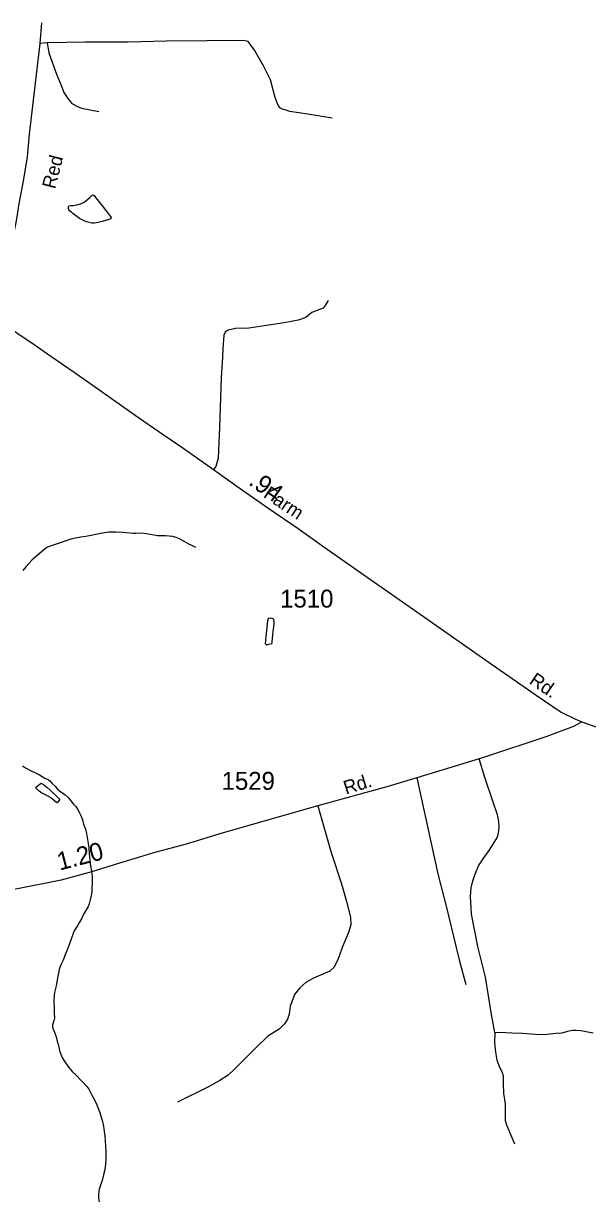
# Model space of a CAD drawing. Extents: x 2220236 to 2384410, y 720751 to 894131.
# Drawn here: x 2336390 to 2340319, y 845750 to 853962 of the extents above; entities that cross this region are included whole.
import ezdxf

# ---------------------------------------------------------------- set-up
doc = ezdxf.new("R2010")
doc.units = 0
doc.layers.add('Default', color=7, linetype='Continuous')

msp = doc.modelspace()

# ---------------------------------------------------------------- linework, layer by layer
at = {"layer": 'Default'}
msp.add_line((2336553.2, 853826.5), (2336503.2, 853821.9), dxfattribs=at)
for points in [[(2336515.4, 853967.9), (2336503.2, 853821.9), (2336429, 853191.2), (2336414.8, 853033.1), (2336388.6, 852876.8), (2336355.9, 852704.7), (2336337.7, 852587), (2336315.7, 852473.2), (2336273.8, 852256.9), (2336246, 852103.2), (2336225.2, 851999.1), (2336200, 851899.7)], [(2338541, 853302.5), (2338370.5, 853330.4), (2338246.3, 853348.9), (2338212.2, 853360.5), (2338198.2, 853362.4), (2338180.2, 853372), (2338164, 853390), (2338143.3, 853445.8), (2338111.9, 853569.3), (2338062.7, 853666.6), (2337999.4, 853775.8), (2337954.6, 853837.2), (2337922.6, 853842.9), (2337666.7, 853841.9), (2337386.7, 853838.4), (2337116.9, 853831.2), (2336821, 853831.7), (2336553.2, 853826.5)], [(2336553.2, 853826.5), (2336566.1, 853756.6), (2336619.7, 853609.4), (2336654.8, 853525.8), (2336671.3, 853480), (2336697.7, 853440.3), (2336726.2, 853404.6), (2336766.5, 853383.1), (2336792.6, 853371.5), (2336914.7, 853348.9)], [(2336940.7, 852688.8), (2337001.8, 852607.6), (2336995.9, 852599.8), (2336976.1, 852593.4), (2336938.2, 852581), (2336910.3, 852574.3), (2336882.2, 852570.5), (2336864.8, 852570.8), (2336846.3, 852574), (2336828, 852579.8), (2336811.9, 852587.3), (2336779.8, 852603.4), (2336751.7, 852622.6), (2336733.4, 852636.7), (2336723.2, 852646.1), (2336712, 852654.8), (2336705.1, 852664.4), (2336703.2, 852669.9), (2336702.9, 852678.1), (2336702.9, 852686.3), (2336707.9, 852691.4), (2336718.9, 852694.5), (2336738.6, 852694.3), (2336760.9, 852696.9), (2336786.8, 852705.5), (2336806.4, 852713.5), (2336822.5, 852723.3), (2336838.3, 852737.8), (2336852.2, 852749.8), (2336863.9, 852761.8), (2336868, 852766.2), (2336873.8, 852768.1), (2336881.8, 852764.2), (2336892.3, 852748.2), (2336912.3, 852724.4), (2336940.7, 852688.8)], [(2338513.7, 852032.2), (2338491.9, 851997), (2338476.8, 851976.8), (2338448.3, 851966.8), (2338398, 851946.6), (2338356.1, 851913.1), (2338304.2, 851893), (2338207, 851874.5), (2337958.9, 851839.3), (2337866.8, 851836), (2337816.5, 851824.2), (2337794.7, 851810.8), (2337786.3, 851789), (2337777.9, 851696.8), (2337776.3, 851636.4), (2337767.9, 851492.2), (2337755.3, 851145), (2337746.9, 850932.1), (2337730.2, 850875), (2337713.4, 850853.2)], [(2336200, 851899.7), (2336267.1, 851859.4), (2336349.2, 851800.7), (2336463.2, 851723.6), (2336578.8, 851643.1), (2336743, 851530.7), (2336976.8, 851366.4), (2337168.7, 851232.2), (2337354.8, 851101.4), (2337499.7, 851004.2), (2337713.4, 850853.2), (2337875.1, 850737.5), (2338091.3, 850586.6), (2338304.2, 850442.4), (2338481.8, 850313.2), (2338830.4, 850070.1), (2339085.2, 849894), (2339656.7, 849491.5), (2339961.7, 849280.2), (2340136, 849161.1), (2340231.5, 849115.8), (2340280.1, 849094)], [(2337591.4, 850310.2), (2337561.4, 850322.1), (2337545.3, 850329.6), (2337513, 850348), (2337476.7, 850369.5), (2337453.4, 850378.4), (2337430.5, 850385), (2337405.7, 850388.9), (2337378.4, 850390.1), (2337346.6, 850389.8), (2337322.6, 850389.4), (2337298.4, 850395), (2337246.2, 850404.4), (2337214.2, 850408), (2337174.2, 850407.3), (2337152.9, 850407.1), (2337132.4, 850408.9), (2337082.3, 850414.1), (2337032, 850416.3), (2336984.2, 850415), (2336940.4, 850409.3), (2336904.2, 850402.9), (2336860.3, 850393.5), (2336824.5, 850385.5), (2336788.6, 850380.7), (2336752.8, 850374.3), (2336718.6, 850366.4), (2336666.8, 850349.5), (2336617.3, 850332.7), (2336589.1, 850322.7), (2336557.5, 850310.6), (2336543, 850302.7), (2336511.9, 850277.5), (2336482.1, 850251.7), (2336450.4, 850223.5), (2336427.8, 850199.6), (2336406.2, 850174.1), (2336385.2, 850148.6)], [(2338082.5, 849730.6), (2338073.7, 849640.6), (2338077.6, 849634.2), (2338085.6, 849630.6), (2338099.5, 849634.5), (2338119.7, 849639.2), (2338123.4, 849645.3), (2338123.4, 849652.5), (2338128.4, 849723.3), (2338134.2, 849757.3), (2338135.9, 849781), (2338135.6, 849797.4), (2338133.8, 849808.2), (2338129.3, 849812.9), (2338121.4, 849814.9), (2338109.5, 849817), (2338093.5, 849814.7), (2338089.5, 849798.8), (2338082.5, 849730.6)], [(2340280.1, 849094), (2340221.5, 849062.2), (2340035.4, 848991.7), (2339602.1, 848848.5), (2339564.2, 848836.7), (2339315.2, 848759.1), (2339130.4, 848703.3), (2338922.6, 848641.2), (2338709.8, 848582.5), (2338441.6, 848508.8), (2337780.4, 848320.9), (2337524, 848241.9), (2337303.6, 848183.4), (2337058.1, 848109.6), (2336872.1, 848050.9), (2336652.5, 847990.6), (2336313.2, 847923.5)], [(2340280.1, 849094), (2340385.7, 849057.1)], [(2339675.1, 846929), (2339650, 847054.8), (2339608.1, 847313), (2339556.1, 847527.7), (2339512.5, 847754.1), (2339504.2, 847876.5), (2339509.2, 847936.9), (2339520.9, 847985.5), (2339539.4, 848039.2), (2339559.5, 848091.2), (2339593, 848138.1), (2339639.9, 848203.5), (2339670.1, 848252.2), (2339691.9, 848290.7), (2339700.3, 848320.9), (2339703.6, 848354.5), (2339701.9, 848399.7), (2339691.9, 848445), (2339658.4, 848547.3), (2339604.7, 848705), (2339564.2, 848836.7)], [(2336381.5, 848786.3), (2336404, 848774.1), (2336438, 848754.8), (2336472.4, 848739.1), (2336500.6, 848723.9), (2336538.6, 848701.5), (2336562.8, 848688.7), (2336571.9, 848681.5), (2336589, 848664.2), (2336609.5, 848644.6), (2336625.8, 848624.6), (2336641.7, 848611.5), (2336661.9, 848599.2), (2336680.2, 848585.8), (2336702.4, 848563.8), (2336718.7, 848544.1), (2336739, 848520.3), (2336753.2, 848502.8), (2336765.4, 848484.3), (2336777.7, 848465.1), (2336789.2, 848441), (2336800.3, 848409.6), (2336808.7, 848381), (2336821, 848345.4), (2336827.5, 848315.5), (2336832.2, 848288.4), (2336838, 848259.1), (2336844.6, 848217.7), (2336847.1, 848173.5), (2336848.3, 848152.2), (2336851.4, 848124.5), (2336856.1, 848090.2), (2336862.5, 848051.7), (2336867, 848015.8), (2336867.7, 847965.9), (2336865.9, 847929.8), (2336864.8, 847909), (2336861.6, 847882.6), (2336854.9, 847853.8), (2336847.2, 847825.6), (2336840.4, 847807.3), (2336833.7, 847793.9), (2336812.2, 847759.2), (2336806, 847748.4), (2336792.7, 847720.6), (2336780.6, 847696.5), (2336768.9, 847676.3), (2336743.6, 847636.6), (2336736.2, 847619.2), (2336724.1, 847585.9), (2336710.6, 847545.9), (2336695, 847509.9), (2336681.6, 847477.5), (2336666, 847433.2), (2336654.2, 847409.1), (2336644.5, 847387.3), (2336638.8, 847367.4), (2336633, 847340.9), (2336629.2, 847321.1), (2336618.2, 847253.3), (2336604.7, 847206.8), (2336602.8, 847188.7), (2336601.4, 847142.7), (2336602.1, 847100.7), (2336602.3, 847064.6), (2336604.7, 847028.6), (2336600.9, 847008.8), (2336597.2, 846996.5), (2336591.3, 846980.5), (2336591.5, 846966.7), (2336593.5, 846956.9), (2336606.1, 846930.2), (2336616.3, 846898.8), (2336624.7, 846868.6), (2336630.9, 846845.2), (2336635.7, 846825.7), (2336641.3, 846801.3), (2336649.8, 846777.1), (2336662.1, 846749.7), (2336672.4, 846731), (2336692.7, 846700), (2336704.8, 846684.1)], [(2336475.6, 848637.5), (2336513.1, 848666), (2336529.3, 848656.1), (2336551.4, 848638), (2336571.8, 848620.1), (2336607.9, 848587.1), (2336640.4, 848555.7), (2336642.5, 848551.5), (2336624.8, 848528.8), (2336618.8, 848530.8), (2336606.1, 848543.4), (2336592.5, 848554.3), (2336578.7, 848563), (2336562.6, 848572.8), (2336542.1, 848584.5), (2336517.9, 848597.2), (2336498.3, 848610.6), (2336481.6, 848626.9), (2336475.6, 848637.5)], [(2339130.4, 848703.3), (2339276.2, 848034.2), (2339336.6, 847799.4), (2339402.8, 847531.1), (2339427.2, 847424.9), (2339473.1, 847263.5)], [(2338441.6, 848508.8), (2338533, 848183.4), (2338605, 847963.7), (2338641.9, 847834.6), (2338667.9, 847730.6), (2338671.2, 847678.6), (2338654.5, 847625), (2338610.9, 847521), (2338589.1, 847460.6), (2338575.7, 847425.4), (2338552.2, 847381.8), (2338523.7, 847355), (2338411.4, 847308), (2338357.8, 847276.1), (2338314.2, 847239.3), (2338277.4, 847194), (2338258.9, 847142), (2338248.9, 847111.8), (2338240.5, 847056.5), (2338228.8, 847021.2), (2338208.7, 846989.4), (2338171.8, 846950.8), (2338091.3, 846902.2), (2338009.2, 846821.7), (2337858.4, 846669.1), (2337814.8, 846630.5), (2337757.8, 846593.6), (2337679.1, 846548.3), (2337462.9, 846442.7)], [(2339675.1, 846929), (2339671.8, 846856.9), (2339678.5, 846791.5), (2339688.5, 846734.5), (2339707, 846685.8), (2339720.4, 846660.7), (2339727.1, 846642.2), (2339732.1, 846622.1), (2339732.1, 846571.8), (2339735.4, 846503), (2339742.2, 846461.1), (2339747.2, 846429.2), (2339745.5, 846350.4), (2339745.5, 846315.2), (2339755.6, 846285), (2339785.7, 846212.9), (2339810.9, 846150.9)], [(2340358.9, 846924), (2340273.4, 846940.7), (2340239.9, 846942.4), (2340216.4, 846942.4), (2340179.6, 846935.7), (2340141, 846924), (2340102.5, 846920.6), (2340017, 846912.2), (2339958.4, 846913.9), (2339866.2, 846922.3), (2339792.4, 846924), (2339750.5, 846925.6), (2339675.1, 846929)], [(2336704.8, 846684.1), (2336729.3, 846656.2), (2336755.6, 846630.4), (2336788.5, 846595.6), (2336812.4, 846572.7), (2336830.7, 846551.4), (2336844.5, 846533.9), (2336854.9, 846513.7), (2336865.3, 846492.1), (2336877.7, 846469.6), (2336889.6, 846450.4), (2336900.2, 846424.6), (2336910.5, 846398.8), (2336920.8, 846370.3), (2336931.3, 846338.9), (2336939.4, 846308.7), (2336946.1, 846274.5), (2336952.5, 846237), (2336956.6, 846208.7), (2336959, 846174.9), (2336961.7, 846133.4), (2336964.1, 846099), (2336964.3, 846068.5), (2336962.6, 846038.9), (2336960.9, 846015.2), (2336957.5, 845987.8), (2336953.7, 845960.7), (2336947.5, 845934.9), (2336940.4, 845906.7), (2336932.6, 845882.7), (2336922.8, 845856.7), (2336917.1, 845836.1), (2336913.3, 845816.3), (2336911.7, 845798.2), (2336912, 845774.2), (2336916.1, 845748.1)]]:
    msp.add_lwpolyline(points, dxfattribs=at)

# ---------------------------------------------------------------- texts
for s, height, rotation, p in [('Red', 95, 75.65288, (2336609.3, 852803.9)), ('.94', 125, 324.40536, (2337951.5, 850752.4)), ('Farm', 95, 326.30993, (2338054.6, 850663.5)), ('Rd.', 95, 326.01814, (2339907.5, 849364.8)), ('Rd.', 95, 16.98499, (2338636.4, 848586.4)), ('1.20', 125, 14.50668, (2336641.3, 848056.7))]:
    msp.add_text(s, height=height, rotation=rotation, dxfattribs=at).set_placement(p)
for s, p in [('1510', (2338177.6, 849890.3)), ('1529', (2337769.9, 848620))]:
    msp.add_text(s, height=125, dxfattribs=at).set_placement(p)

doc.saveas('drawing.dxf')
